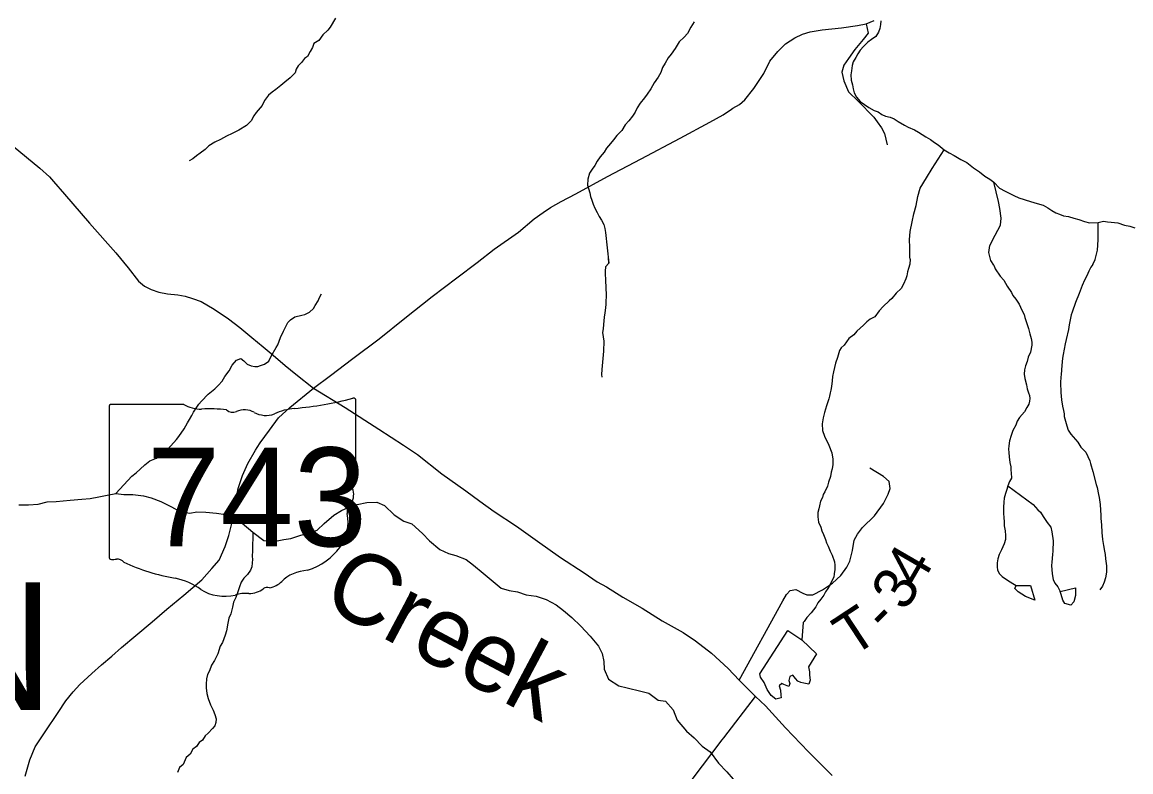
# Model space of a CAD drawing. Extents: x 1310247 to 1664935, y 235267 to 584339.
# Drawn here: x 1489646 to 1497464, y 319493 to 324778 of the extents above; entities that cross this region are included whole.
import ezdxf

# ---------------------------------------------------------------- set-up
doc = ezdxf.new("R2010")
doc.units = 0
for name, color, linetype in [('GM_X_Minor_Lake', 7, 'Continuous'), ('GM_X_Minor_River', 7, 'Continuous'), ('GM_X_Minor_River_Text', 7, 'Continuous'), ('GM_X_State_Location', 7, 'Continuous'), ('GM_X_State_Route', 7, 'Continuous'), ('GM_X_State_Shield', 7, 'Continuous'), ('GM_X_Township_Road', 7, 'Continuous'), ('GM_X_Township_Road_Text', 7, 'Continuous'), ('GM_X_Township_ROW', 7, 'Continuous'), ('GM_X_Township_Text', 7, 'Continuous')]:
    doc.layers.add(name, color=color, linetype=linetype)

msp = doc.modelspace()

# ---------------------------------------------------------------- linework, layer by layer
at = {"layer": 'GM_X_Minor_Lake'}
for points in [[(1496720.8, 320728.4), (1496669.4, 320761.4), (1496645.8, 320785.9), (1496655, 320806.1)], [(1496655, 320806.1), (1496756.2, 320806), (1496786.4, 320703.2), (1496720.8, 320728.4)], [(1496964.8, 320763.1), (1497074.2, 320790.3), (1497073.2, 320736.2), (1497062.4, 320690.3), (1497041.9, 320666.6), (1496998.1, 320679.4)], [(1496998.1, 320679.4), (1496984.5, 320703.7), (1496973.3, 320744), (1496964.8, 320763.1)], [(1494847.4, 320184.4), (1495045.1, 320489.7), (1495144, 320423.7)], [(1495144, 320423.7), (1495246.3, 320323.6), (1495190.6, 320232.4), (1495197.9, 320198.2), (1495197.5, 320174.1), (1495202.9, 320139.9), (1495194.3, 320110), (1495158.4, 320116.7), (1495136.5, 320123.1), (1495114.6, 320131.5), (1495099, 320151.8), (1495081.4, 320174.2), (1495059.2, 320164.6), (1495052.7, 320136.6), (1495058.3, 320116.5), (1495051.9, 320094.5), (1495016.1, 320107.2), (1495002.3, 320115.4), (1494984, 320099.7), (1494993.4, 320069.5), (1494996.8, 320033.3), (1494998.4, 320013.2), (1494960.2, 320003.9), (1494928.7, 320030.5), (1494899.4, 320073.2), (1494878.3, 320121.7), (1494853, 320160.2), (1494847.4, 320184.4)]]:
    msp.add_lwpolyline(points, dxfattribs=at)
at = {"layer": 'GM_X_Minor_River'}
for points in [[(1491856.2, 324806.6), (1491818.9, 324743), (1491802.4, 324721.1), (1491765.6, 324687.6), (1491736.8, 324647.9), (1491702.3, 324628.4), (1491693.7, 324598.4), (1491677.1, 324570.5), (1491658.4, 324536.7), (1491636, 324521), (1491615.4, 324493.2), (1491592.9, 324469.5), (1491578.4, 324445.6), (1491569.9, 324419.6), (1491535.1, 324386.1), (1491498.4, 324354.6), (1491469.8, 324330.9), (1491435.1, 324303.4), (1491408.6, 324283.8), (1491382.1, 324262.1), (1491355.4, 324226.4), (1491338.6, 324190.5), (1491295.5, 324141), (1491279, 324117.1), (1491260.3, 324081.3), (1491227.6, 324049.7), (1491172.7, 324016.5), (1491126, 323993.2), (1491087.5, 323973.7), (1491044.9, 323950.4), (1491004.3, 323931), (1490961.7, 323905.6), (1490935.1, 323879.9), (1490900.5, 323854.4), (1490876, 323834.7), (1490849.5, 323815.1), (1490823.1, 323799.5)], [(1494384.9, 324781.3), (1494362.2, 324741.5), (1494337.5, 324697.8), (1494313, 324672.1), (1494278.4, 324638.6), (1494249.6, 324592.9), (1494223, 324553.2), (1494202.5, 324525.5), (1494179.9, 324489.8), (1494161.3, 324458), (1494148.7, 324424.1), (1494130.2, 324390.3), (1494103.5, 324350.6), (1494078.8, 324308.9), (1494054.1, 324269.1), (1494033.6, 324243.4), (1494005, 324205.8), (1493982.4, 324174), (1493967.9, 324144.2), (1493949.4, 324114.4), (1493924.9, 324082.7), (1493898.4, 324055.1), (1493875.7, 324013.3), (1493839, 323977.8), (1493816.5, 323948.1), (1493794.1, 323922.4), (1493767.5, 323888.7), (1493749, 323860.9), (1493722.4, 323827.3), (1493699.9, 323797.5), (1493683.4, 323767.7), (1493665, 323741.9), (1493646.5, 323712.2), (1493633.8, 323670.2), (1493633, 323628.1), (1493648.2, 323575.7), (1493653.7, 323549.5), (1493663.3, 323523.2), (1493672.9, 323495), (1493684.4, 323466.7), (1493699.9, 323436.3), (1493715.4, 323408)], [(1495702.1, 324787.1), (1495697.6, 324761.1), (1495693.2, 324733), (1495684.7, 324707.1), (1495666.2, 324677.3)], [(1495666.2, 324677.3), (1495635.8, 324655.7), (1495609.5, 324636.1), (1495579, 324606.5), (1495554.5, 324580.9), (1495538.1, 324555), (1495523.6, 324529.2), (1495507.1, 324497.4), (1495498.6, 324471.4), (1495494, 324435.4), (1495489.6, 324407.4), (1495492.9, 324369.2), (1495500.4, 324337), (1495505.9, 324308.8), (1495513.4, 324278.5), (1495528.9, 324248.2), (1495554.5, 324219.6), (1495615.8, 324176.5), (1495653.5, 324155.8), (1495681.3, 324145.2), (1495709.1, 324126.7), (1495734.9, 324116.2), (1495766.8, 324107.7), (1495794.6, 324095.2), (1495824.3, 324078.6), (1495867.9, 324051.8), (1495893.7, 324037.3), (1495937.4, 324018.5), (1495967.2, 324001.9), (1496018.7, 323969), (1496050.4, 323950.4), (1496080.1, 323929.8), (1496105.8, 323913.3), (1496147.3, 323878.5), (1496183, 323857.8), (1496218.6, 323837.1), (1496266.2, 323810.2), (1496307.9, 323787.5), (1496355.3, 323750.5), (1496396.9, 323721.7), (1496434.4, 323693), (1496470.1, 323670.3), (1496497.8, 323649.8), (1496537.1, 323607), (1496578.8, 323586.2), (1496638.3, 323555.1), (1496674.1, 323540.5), (1496757.7, 323512.9), (1496803.5, 323500.1), (1496845.3, 323487.4), (1496879, 323468.7), (1496906.8, 323450.2), (1496934.5, 323433.7), (1496960.3, 323423.2), (1496990.2, 323412.7), (1497024.1, 323408.1), (1497062, 323395.4), (1497097.9, 323386.8), (1497137.6, 323372.1), (1497173.5, 323363.4), (1497233.6, 323366.4), (1497271.8, 323373.8), (1497299.7, 323369.3), (1497325.7, 323366.9), (1497371.7, 323364.1), (1497419.5, 323347.2), (1497457.4, 323340.6), (1497493.2, 323327.9)], [(1495909.1, 323107.6), (1495906.6, 323124.4), (1495905.1, 323192.2), (1495903.9, 323244.4), (1495908.8, 323302.6), (1495921.8, 323370.6), (1495932.7, 323426.7), (1495949.6, 323484.7), (1495962.6, 323548.7), (1495979.6, 323606.7), (1496022.8, 323680.3), (1496063.9, 323746), (1496147.3, 323878.5)], [(1496499, 323064.2), (1496477.2, 323096.9), (1496462, 323153.4), (1496468.8, 323203.5), (1496508, 323275.1), (1496545.2, 323346.9), (1496549.9, 323397), (1496540.9, 323463.4), (1496529.7, 323513.8), (1496497.8, 323649.8)], [(1493715.4, 323408), (1493731, 323381.6), (1493746.5, 323351.2), (1493754.1, 323323), (1493759.6, 323294.8), (1493781.9, 323079.1), (1493780.7, 323117.9)], [(1497195.9, 323069.6), (1497213.3, 323103.5), (1497228.3, 323169.5), (1497233.5, 323243.8), (1497233.6, 323366.4)], [(1493781.9, 323079.1), (1493759.8, 323052), (1493757.3, 323022), (1493757, 322996), (1493758.6, 322967.9), (1493761.6, 322895.7), (1493763.2, 322865.6), (1493762.1, 322789.5), (1493759.8, 322763.5), (1493755.3, 322727.5), (1493750.9, 322697.5), (1493748.5, 322671.5), (1493744.2, 322645.5), (1493743.8, 322615.4), (1493739.4, 322589.5), (1493746.6, 322529.2), (1493745.6, 322459.1), (1493733.8, 322329), (1493731.4, 322295), (1493733.1, 322274.9)], [(1495909.1, 323107.6), (1495904.6, 323071.5), (1495896.2, 323041.5), (1495889.9, 323017.5), (1495883.6, 322989.4), (1495877.3, 322969.4), (1495860.8, 322931.4), (1495844.3, 322899.5), (1495809.8, 322867.8), (1495779.3, 322830), (1495759, 322814.2), (1495718.3, 322772.5), (1495689.9, 322742.7), (1495659.3, 322700.9), (1495626.9, 322683.2), (1495602.6, 322665.4), (1495578.2, 322641.6), (1495531.6, 322600), (1495511.2, 322574.1), (1495474.7, 322548.5), (1495442, 322500.6), (1495421.7, 322482.8), (1495409.4, 322462.9), (1495394.8, 322414.8), (1495380.3, 322372.8), (1495367.5, 322312.7), (1495361.1, 322280.7), (1495356.7, 322248.6), (1495352.2, 322208.4), (1495347.9, 322184.4), (1495343.7, 322164.4), (1495339.4, 322142.3), (1495335.1, 322122.3), (1495318.5, 322072.2), (1495303.9, 322026.2), (1495293.4, 321988.2), (1495286.9, 321946.1), (1495290.3, 321899.8), (1495303.9, 321859.5), (1495335.3, 321794.8), (1495354.7, 321742.3), (1495362.2, 321698), (1495361.8, 321659.9), (1495357.4, 321627.8), (1495351.1, 321605.8), (1495346.7, 321575.7), (1495332.2, 321535.7), (1495323.9, 321507.6), (1495305.3, 321467.7), (1495295, 321447.7), (1495290.8, 321427.7), (1495276.4, 321399.7), (1495268, 321367.7), (1495263.7, 321347.7), (1495257.4, 321321.6), (1495257, 321289.5), (1495262.6, 321253.3), (1495278.2, 321216.9), (1495286, 321192.7), (1495295.7, 321166.5), (1495311.4, 321130.1), (1495317.1, 321107.9), (1495328.9, 321083.7), (1495344.6, 321049.3), (1495358.3, 321021), (1495373.8, 320972.6), (1495375.5, 320948.5), (1495377.1, 320918.3), (1495372.8, 320888.3), (1495368.5, 320866.2), (1495356.1, 320840.2), (1495343.8, 320812.3), (1495327.4, 320784.4), (1495311, 320760.5), (1495298.7, 320738.5), (1495278.3, 320710.6), (1495257.9, 320684.8), (1495243.5, 320656.8), (1495210.9, 320613), (1495178.4, 320581.3), (1495160, 320553.4), (1495153.7, 320545.8)], [(1496499, 323064.2), (1496506.7, 323040), (1496542.2, 322987.3), (1496568, 322958.8), (1496591.6, 322916.4), (1496623.2, 322871.8), (1496633, 322851.6), (1496652.8, 322825.2), (1496676.4, 322788.8), (1496686.2, 322768.5), (1496696, 322746.3), (1496711.8, 322718), (1496717.5, 322695.8), (1496729.2, 322661.5), (1496742.7, 322619.2), (1496752.3, 322580.9), (1496761.9, 322546.6), (1496765.7, 322522.5), (1496765.4, 322500.4), (1496756.8, 322450.2), (1496740.3, 322416.3), (1496731.9, 322386.3), (1496721.5, 322354.2), (1496715.2, 322326.2), (1496712.8, 322296.1), (1496716.5, 322265.9), (1496728, 322221.6), (1496733.7, 322193.4), (1496743.4, 322165.1), (1496749.2, 322145), (1496750.9, 322124.8), (1496748.7, 322104.8), (1496744.5, 322084.8), (1496730.1, 322060.8), (1496713.7, 322030.9), (1496679.1, 321991.1), (1496662.7, 321965.2), (1496652.3, 321937.2), (1496631.8, 321899.3), (1496621.3, 321863.3), (1496608.8, 321825.3), (1496604.4, 321791.2), (1496602.1, 321767.1), (1496603.9, 321745), (1496605.5, 321712.8), (1496611.1, 321674.5), (1496616.7, 321642.3), (1496618.5, 321620.2), (1496620.2, 321600.1), (1496621.8, 321561.9), (1496609.5, 321540), (1496597.1, 321510), (1496588.8, 321484), (1496580.4, 321453.9), (1496571.9, 321421.9), (1496567.6, 321393.8), (1496565.2, 321357.7), (1496566.7, 321313.5), (1496568.3, 321285.3), (1496570, 321255.2), (1496571.7, 321227), (1496577.3, 321190.8), (1496580.9, 321158.6), (1496580.6, 321130.5), (1496570.2, 321100.5), (1496551.6, 321058.5), (1496535.1, 321024.6), (1496526.7, 320994.5), (1496520.4, 320966.5), (1496522, 320936.3), (1496523.8, 320916.2), (1496535.5, 320890), (1496557.4, 320869.6), (1496593.3, 320845), (1496631.1, 320820.5), (1496655, 320806.1)], [(1497195.9, 323069.6), (1497181.6, 323049.7), (1497167.2, 323021.8), (1497152.8, 322989.8), (1497136.3, 322957.8), (1497121.8, 322921.9), (1497099.1, 322865.9), (1497074.2, 322801.9), (1497051.3, 322733.9), (1497043.1, 322713.9), (1497030.2, 322643.8), (1497023.8, 322611.7), (1497008.9, 322539.5), (1497000.5, 322509.5), (1496987.6, 322435.3), (1496983.2, 322409.3), (1496976.6, 322357.1), (1496973.9, 322294.9), (1496971.6, 322274.8), (1496969.2, 322236.7), (1496970.3, 322166.3), (1496975.8, 322116), (1496983.3, 322071.8), (1496988.9, 322039.5), (1496994.7, 322017.4), (1496994.4, 321997.3), (1497011.7, 321930.8), (1497021.4, 321902.5), (1497041.2, 321872.1), (1497090.7, 321817.3), (1497110.4, 321780.9), (1497146.1, 321746.3), (1497175.5, 321685.7), (1497179.3, 321665.5), (1497196.7, 321609), (1497219.7, 321518.4), (1497225.5, 321498.2), (1497235, 321447.8), (1497240.8, 321427.7), (1497248.2, 321377.4), (1497253.3, 321299), (1497253.1, 321278.9), (1497256.5, 321234.6), (1497259.9, 321180.3), (1497265.4, 321130), (1497270.9, 321087.8), (1497278.4, 321047.5), (1497282.2, 321025.4), (1497285.8, 320993.2), (1497293.3, 320944.9), (1497292.8, 320900.7), (1497284.3, 320860.6), (1497275.9, 320830.6), (1497263.5, 320800.6), (1497245.1, 320776.7)], [(1490305.2, 321455.1), (1490418.6, 321576.8), (1490449.1, 321600.6), (1490477.5, 321626.3), (1490510, 321658), (1490546.4, 321685.7), (1490592.8, 321703.2), (1490655.6, 321748.6), (1490673.9, 321768.5), (1490735, 321836), (1490751.3, 321855.9), (1490788.1, 321909.7), (1490810.7, 321953.6), (1490825, 321977.5), (1490841.4, 322005.5), (1490853.7, 322029.4), (1490892.6, 322085.2), (1490910.9, 322105), (1490957.6, 322154.7), (1490982, 322174.5), (1491004.3, 322192.2), (1491030.7, 322218), (1491055.1, 322245.8), (1491075.6, 322279.8), (1491106.2, 322319.5), (1491126.7, 322359.5), (1491157.3, 322395.2), (1491187.5, 322406.9), (1491209.4, 322390.6), (1491233.2, 322366.2), (1491261.2, 322355.8), (1491287.3, 322351.4), (1491307.3, 322349.2), (1491327.5, 322356.9), (1491353.7, 322366.7), (1491384.1, 322388.4), (1491400.6, 322424.3), (1491437.5, 322484.1), (1491447.7, 322504.1), (1491468.4, 322554.1), (1491489, 322600), (1491519.9, 322659.9), (1491538.2, 322679.8), (1491568.6, 322701.5), (1491616.9, 322712.9), (1491639, 322716.7), (1491671.4, 322734.3), (1491699.8, 322760.1), (1491712.1, 322780), (1491732.5, 322814), (1491742.8, 322835.9), (1491757.2, 322861.8)], [(1496597.1, 321510), (1496774.3, 321377.2), (1496808, 321340.6), (1496827.8, 321322.3), (1496845.5, 321292), (1496875.2, 321249.4), (1496898.9, 321217), (1496906.5, 321184.7), (1496915.8, 321122.3), (1496915, 321048), (1496912.7, 321023.9), (1496906, 320969.8), (1496905.7, 320947.7), (1496909.1, 320889.4), (1496917.2, 320848.1), (1496929.2, 320822.2), (1496948.8, 320795.8), (1496964.8, 320763.1)], [(1489623.3, 321375.3), (1489691.3, 321374), (1489759.5, 321380.8), (1489821.8, 321395.7), (1489885.9, 321398.6), (1489984.1, 321408.8), (1490066.3, 321415.3), (1490124.5, 321420.3), (1490186.7, 321431.2), (1490245, 321444.2), (1490305.2, 321455.1), (1490363.1, 321448.1), (1490427.2, 321448.9), (1490501, 321437.5), (1490554.8, 321424.5), (1490624.4, 321399.2), (1490697.8, 321359.8), (1490757.2, 321328.6), (1490827.1, 321317.3), (1490877.3, 321324.5), (1490941.3, 321323.3), (1491015.2, 321316), (1491079.1, 321306.8), (1491130.8, 321289.8), (1491196.1, 321246.5), (1491273, 321183), (1491349.9, 321123.4), (1491419.9, 321116.1), (1491490.2, 321130.9), (1491540.3, 321138), (1491610.8, 321160.8), (1491673.2, 321177.8), (1491725.6, 321196.9), (1491776.5, 321244.1), (1491843.6, 321301), (1491898.2, 321334.1), (1491954.7, 321361.2), (1492007.1, 321378.3), (1492077.4, 321391), (1492147.5, 321393.8), (1492201.1, 321370.8), (1492269.9, 321303.4), (1492337.2, 321260), (1492392.9, 321241), (1492467.7, 321173.5), (1492518.8, 321120.4), (1492591.7, 321061), (1492651.2, 321031.8), (1492705, 321016.8), (1492776.6, 320989.5), (1492827.9, 320950.5), (1492896.9, 320893.1), (1492954.1, 320845.9), (1493023.1, 320788.5), (1493080.8, 320771.5), (1493138.7, 320762.4), (1493200.3, 320741.2), (1493270.2, 320730), (1493341.9, 320708.6), (1493411.2, 320669.3), (1493462.5, 320630.3), (1493521.7, 320581.1), (1493586.6, 320519.8), (1493651.3, 320448.4)], [(1491273, 321183), (1491269.9, 321051.8), (1491267.5, 321013.7), (1491269.2, 320989.5), (1491266.9, 320965.5), (1491264.6, 320937.4), (1491256.3, 320913.4), (1491233.8, 320883.5), (1491209.4, 320857.7), (1491189, 320829.8), (1491178.6, 320795.8), (1491168.2, 320767.8), (1491151.6, 320721.8), (1491135.1, 320687.9), (1491128.7, 320653.8), (1491118.1, 320607.7), (1491103.7, 320575.8), (1491097.2, 320541.7), (1491086.6, 320487.6), (1491076.1, 320455.6), (1491059.5, 320405.5), (1491041.1, 320377.6), (1491024.4, 320325.6), (1491001.7, 320277.7), (1490981.3, 320243.8), (1490966.8, 320205.8), (1490952.4, 320177.9), (1490946, 320147.8), (1490943.5, 320109.7), (1490943.2, 320085.6), (1490946.8, 320045.3), (1490958.4, 320009), (1490973.9, 319964.6), (1490993.6, 319928.2), (1491005.3, 319895.9), (1491012.9, 319865.7), (1491012.6, 319839.6), (1491004.3, 319817.6), (1490988, 319797.7), (1490957.5, 319766), (1490937.2, 319746.1), (1490916.8, 319716.2), (1490894.5, 319700.5), (1490874.1, 319670.6), (1490849.8, 319652.8), (1490829.3, 319616.9), (1490802.9, 319593.1), (1490780.2, 319545.2), (1490755.9, 319523.4), (1490741.4, 319487.4)], [(1495153.7, 320545.8), (1495144, 320423.7)], [(1493651.3, 320448.4), (1493710.1, 320379.2), (1493735.2, 320326.6), (1493748.1, 320270.2), (1493749.2, 320216.1), (1493779.9, 320145.3), (1493853.1, 320099.9), (1493912.9, 320084.8), (1494008.5, 320061), (1494064.3, 320048), (1494131.5, 319998.7), (1494183.4, 319991.7), (1494236.3, 319928.6), (1494265, 319857.9), (1494331.6, 319780.5), (1494384.8, 319731.5), (1494441.8, 319674.3), (1494497.1, 319633.2), (1494555.7, 319553.9), (1494614.6, 319492.7), (1494659.7, 319439.8)]]:
    msp.add_lwpolyline(points, dxfattribs=at)
at = {"layer": 'GM_X_State_Route'}
for points in [[(1494656.9, 324170.7), (1494704.9, 324197.9), (1494741.1, 324230.7), (1494806.5, 324309.3), (1494875.3, 324415.7), (1494919.2, 324503.5), (1494974, 324570.3), (1495028.7, 324625), (1495094.8, 324667.8), (1495148, 324694.1), (1495203.2, 324710.6), (1495286.6, 324722.8), (1495423.9, 324737.8), (1495535.8, 324753.5), (1495597.3, 324766.2), (1495654.1, 324789.3)], [(1487756.2, 324096.4), (1487768.9, 324096.6), (1487808.1, 324105.8), (1487986.7, 324168.2), (1488256.2, 324254.4), (1488591.1, 324361.8), (1488823.4, 324432), (1488852.4, 324441.2), (1488897, 324442.1), (1488943.9, 324426.6), (1489056.2, 324346.8), (1489337.8, 324107.3), (1489582.7, 323904.5), (1489770.5, 323747.7), (1489837.8, 323688.6), (1489867.5, 323654.6)], [(1491302.8, 321779.1), (1491324.1, 321812.2), (1491389.2, 321901.2), (1491453.5, 321987.7), (1491533.4, 322061.9), (1491699.1, 322198.1), (1491820.8, 322286.2), (1491977, 322406.9), (1492162.2, 322545.4), (1492344.5, 322692.1), (1492538, 322843.6), (1492711.4, 322974.4), (1492853.4, 323082.7), (1492974.7, 323176.8), (1493145.7, 323297.5), (1493255.2, 323391), (1493320.9, 323437.1), (1493371.2, 323472.1), (1493445.7, 323514.7), (1493550.5, 323567.3), (1493773.6, 323688.7), (1494011.4, 323813.5), (1494286, 323959.1), (1494494.3, 324072.7), (1494588.4, 324124.8), (1494647.8, 324165.5), (1494656.9, 324170.7)], [(1489867.5, 323654.6), (1489945.2, 323565.7), (1490121.4, 323360.5), (1490305.7, 323151.5), (1490393.3, 323045.5), (1490466.4, 322952.5), (1490509, 322915.8), (1490556.4, 322893.5), (1490609.7, 322873.2), (1490670.6, 322863.5), (1490742.3, 322855.8), (1490794.5, 322846.6), (1490845.8, 322830.1), (1490907.3, 322807.4), (1490998.8, 322754.1), (1491101.3, 322685.9), (1491181.7, 322626.4), (1491265.4, 322555.2), (1491344.8, 322489.4), (1491415.4, 322430.4), (1491500.6, 322356.8), (1491576.1, 322296.8), (1491699.1, 322198.1), (1491922.6, 322060.6), (1492160.7, 321907.7), (1492335.9, 321795.4), (1492432.7, 321730.6), (1492605, 321593.2), (1492773.4, 321473.1), (1492872.1, 321400.5), (1492973.7, 321328.9), (1493131.5, 321224.4), (1493280.5, 321119.8), (1493442.2, 321004.7), (1493609.6, 320895.3), (1493700.6, 320833.3), (1493767.4, 320796.6), (1493881.6, 320724), (1494018.1, 320645.6), (1494158.4, 320557.5), (1494306.5, 320475.2), (1494393.6, 320417.1), (1494505.9, 320330), (1494624.2, 320220.7), (1494701.9, 320139.2), (1494817.8, 320023.6), (1494887, 319957.2), (1495028.7, 319802.2), (1495191.5, 319634.7), (1495358.5, 319467.9)], [(1489666.8, 319461), (1489699, 319577.1), (1489736.2, 319668.6), (1489807.5, 319775.1), (1489899.5, 319910.8), (1489953.8, 319992.7), (1490006, 320057.6), (1490052.3, 320107.3), (1490137.7, 320186.2), (1490205.6, 320246), (1490277.4, 320307.4), (1490345.3, 320368.7), (1490447.8, 320453.6), (1490561.4, 320551.1), (1490665.7, 320639.5), (1490786.8, 320739.3), (1490912.9, 320847.2), (1490984.4, 320926.3), (1491034.4, 320985.2), (1491077.7, 321080.4), (1491104.1, 321158.7), (1491129.7, 321261.7), (1491147, 321372.9), (1491170, 321490), (1491198.9, 321581.4), (1491236.8, 321667.1), (1491291.1, 321761.1), (1491302.8, 321779.1)]]:
    msp.add_lwpolyline(points, dxfattribs=at)
at = {"layer": 'GM_X_State_Shield'}
for p, q in [((1490258.7, 322065.2), (1490258.7, 321008.6)), ((1490785.4, 322083.4), (1490275.8, 322083.4)), ((1491998.9, 321556.8), (1491998.9, 322109.6)), ((1491998.7, 321557), (1491998.9, 321556.8))]:
    msp.add_line(p, q, dxfattribs=at)
for centre, major_axis, start_param, end_param in [((1491379, 323523.9), (1845.5, 0), 4.814394, 5.042369), ((1491979.6, 322111.9), (19.4, 0), 6.141152, 7.989035), ((1490278.6, 322067.4), (20.2, 0), 1.712693, 3.28349), ((1490906.8, 322206), (195.5, 0), 4.042523, 4.731795), ((1490971.6, 321490.2), (702, 0), 1.404758, 1.657858), ((1491131, 322072.9), (56.4, 0), 3.836095, 5.185415), ((1491213.8, 321950.8), (117.3, 0), 0.950623, 2.079405), ((1491614.4, 321760.6), (371.3, 0), 1.699011, 2.107814), ((1491365.2, 322118.3), (141.1, 0), 4.081561, 5.145723), ((1491994.4, 321516.2), (30, 0), 1.883978, 3.671073), ((1491803.7, 321446.4), (180, 0), 5.934695, 6.695948), ((1491978.2, 321554.7), (20.7, 0), 5.05454, 6.418171), ((1492068.3, 321325.5), (130.9, 0), 2.387724, 3.262537), ((1491482.4, 321255.2), (461.6, 0), 5.101752, 6.440018), ((1490278.8, 321006.2), (20.3, 0), 3.00124, 4.508301), ((1490281.9, 321114.3), (155.2, 0), 4.665946, 4.897461), ((1490313.6, 320947.6), (56, 0), 0.519207, 1.627899), ((1491020.2, 321896.9), (1332.7, 0), 4.195997, 4.488961), ((1491677, 320711.9), (252.8, 0), 1.647645, 2.488434), ((1490622.9, 320533.9), (417, 0), 0.823519, 1.323587), ((1491373.6, 320760.9), (39.7, 0), 1.147584, 2.315152), ((1491356.7, 320906.1), (149.1, 0), 4.937069, 5.64225), ((1491073.9, 320942.4), (264.6, 0), 4.026481, 4.996735), ((1491226.8, 320577), (217.4, 0), 1.495662, 1.94098), ((1491246.1, 320863.2), (141, 0), 4.691044, 5.507374)]:
    msp.add_ellipse(centre, major_axis=major_axis, ratio=0.8, start_param=start_param, end_param=end_param, dxfattribs=at)
at = {"layer": 'GM_X_Township_Road'}
for points in [[(1495597.3, 324766.2), (1495611.5, 324700.1), (1495575.8, 324654.7), (1495518.8, 324586), (1495472.4, 324521.8), (1495439.4, 324474.5), (1495426, 324426.4), (1495441.2, 324364.8), (1495474.2, 324287.3), (1495541, 324221.3), (1495650.8, 324107.8), (1495675, 324075.1)], [(1495675, 324075.1), (1495706.7, 324032.2), (1495727.9, 323992.2), (1495744.8, 323912.2)], [(1494701.9, 320139.2), (1495010.1, 320698.3), (1495036.3, 320742.3), (1495062.5, 320770.2), (1495100.5, 320778), (1495150.4, 320751.8), (1495180.3, 320739.6), (1495222.3, 320741.5), (1495290.5, 320775.2), (1495360.7, 320822.9), (1495419, 320876.8), (1495461.3, 320934.7), (1495481.5, 320978.7), (1495501.9, 321052.7), (1495512.3, 321124.8), (1495536.5, 321168.8), (1495572.7, 321214.7), (1495657.1, 321298.5), (1495719.6, 321384.3), (1495751.9, 321450.3), (1495766.1, 321490.3), (1495760.4, 321538.4), (1495720.6, 321574.7), (1495622.9, 321633.2)]]:
    msp.add_lwpolyline(points, dxfattribs=at)
at = {"layer": 'GM_X_Township_ROW'}
for points in [[(1494593, 319732.4), (1494817.8, 320023.6)], [(1494370.7, 319439.7), (1494582.1, 319718.4), (1494593, 319732.4)]]:
    msp.add_lwpolyline(points, dxfattribs=at)

# ---------------------------------------------------------------- texts
at = {"layer": 'GM_X_Minor_River_Text'}
msp.add_text('Creek', height=500.05, rotation=331.99046, dxfattribs=at).set_placement((1491739.6, 320675.7))
at = {"layer": 'GM_X_State_Location'}
for s in ['s', 'r']:
    msp.add_text(s, height=1, dxfattribs=at).set_placement((1491109.2, 321466.6))
msp.add_text('743', height=1, rotation=0.00001, dxfattribs=at).set_placement((1490756.2, 321393.9))
at = {"layer": 'GM_X_State_Shield'}
msp.add_text('743', height=696.1, dxfattribs=at).set_placement((1490524.4, 321083.1))
at = {"layer": 'GM_X_Township_Road_Text'}
for s, rotation, p in [('4', 59.87397, (1495969.4, 320776.7)), ('3', 59.76128, (1495876, 320616.5)), ('T', 33.3424, (1495498.4, 320297.7)), ('-', 44.85574, (1495736.8, 320462.5))]:
    msp.add_text(s, height=300, rotation=rotation, dxfattribs=at).set_placement(p)
at = {"layer": 'GM_X_Township_Text'}
msp.add_text('WASHINGTON', height=900, rotation=0.00001, dxfattribs=at).set_placement((1481579.7, 319928.9))

doc.saveas('drawing.dxf')
